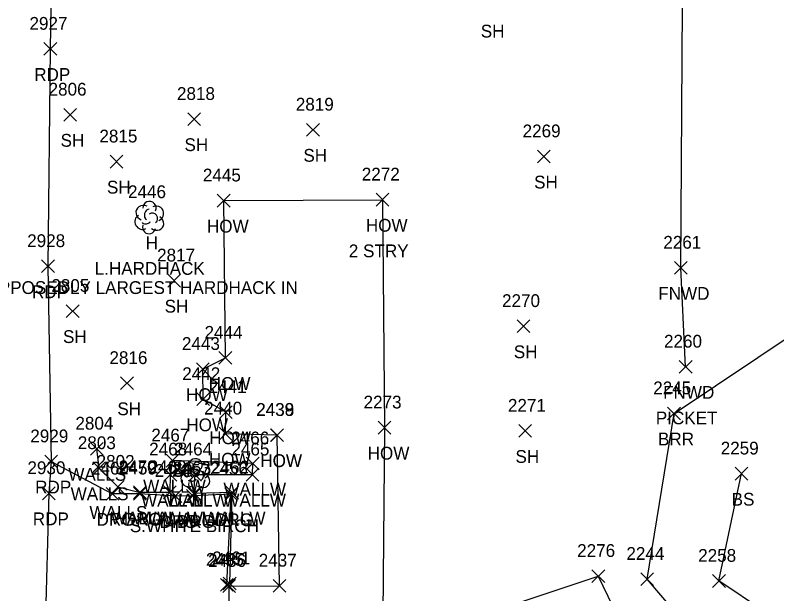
# Model space of a CAD drawing. Extents: x 1609623 to 1616187, y 756677 to 762826.
# Drawn here: x 1610613 to 1610732.2, y 761902.8 to 761993.3 of the extents above; entities that cross this region are included whole.
import ezdxf

# ---------------------------------------------------------------- set-up
doc = ezdxf.new("R2010")
doc.units = 0
for name, color, linetype in [('L_A', 7, 'Continuous'), ('L_C', 7, 'Continuous'), ('L_I', 7, 'Continuous'), ('L_TIC', 7, 'Continuous'), ('LABL', 7, 'Continuous'), ('LBC', 7, 'Continuous'), ('LELB', 7, 'Continuous'), ('LFNC', 7, 'Continuous'), ('LTD', 7, 'Continuous'), ('LW', 7, 'Continuous'), ('LWS', 7, 'Continuous'), ('P_A', 7, 'Continuous'), ('P_I', 7, 'Continuous'), ('P_TIC', 7, 'Continuous'), ('PET', 7, 'Continuous'), ('R_A', 7, 'Continuous'), ('R_I', 7, 'Continuous'), ('R_TIC', 7, 'Continuous'), ('RDG', 7, 'Continuous')]:
    doc.layers.add(name, color=color, linetype=linetype)

msp = doc.modelspace()

# ---------------------------------------------------------------- linework, layer by layer
at = {"layer": 'L_TIC'}
for points in [[(1610620.58, 761976.77), (1610622.58, 761978.77)], [(1610622.58, 761976.77), (1610620.58, 761978.77)], [(1610639.98, 761976.09), (1610641.98, 761978.09)], [(1610641.98, 761976.09), (1610639.98, 761978.09)], [(1610658.6, 761974.42), (1610660.6, 761976.42)], [(1610660.6, 761974.42), (1610658.6, 761976.42)], [(1610694.72, 761970.24), (1610696.72, 761972.24)], [(1610696.72, 761970.24), (1610694.72, 761972.24)], [(1610627.84, 761969.44), (1610629.84, 761971.44)], [(1610629.84, 761969.44), (1610627.84, 761971.44)], [(1610644.61, 761963.34), (1610646.61, 761965.34)], [(1610646.61, 761963.34), (1610644.61, 761965.34)], [(1610669.49, 761963.48), (1610671.49, 761965.48)], [(1610671.49, 761963.48), (1610669.49, 761965.48)], [(1610716.18, 761952.82), (1610718.18, 761954.82)], [(1610718.18, 761952.82), (1610716.18, 761954.82)], [(1610636.87, 761950.82), (1610638.87, 761952.82)], [(1610638.87, 761950.82), (1610636.87, 761952.82)], [(1610620.96, 761946.06), (1610622.96, 761948.06)], [(1610622.96, 761946.06), (1610620.96, 761948.06)], [(1610691.54, 761943.69), (1610693.54, 761945.69)], [(1610693.54, 761943.69), (1610691.54, 761945.69)], [(1610644.87, 761938.73), (1610646.87, 761940.73)], [(1610646.87, 761938.73), (1610644.87, 761940.73)], [(1610641.33, 761936.98), (1610643.33, 761938.98)], [(1610643.33, 761936.98), (1610641.33, 761938.98)], [(1610716.94, 761937.34), (1610718.94, 761939.34)], [(1610718.94, 761937.34), (1610716.94, 761939.34)], [(1610629.47, 761934.77), (1610631.47, 761936.77)], [(1610631.47, 761934.77), (1610629.47, 761936.77)], [(1610641.38, 761932.26), (1610643.38, 761934.26)], [(1610643.38, 761932.26), (1610641.38, 761934.26)], [(1610644.95, 761930.24), (1610646.95, 761932.24)], [(1610646.95, 761930.24), (1610644.95, 761932.24)], [(1610715.12, 761930.04), (1610717.12, 761932.04)], [(1610717.12, 761930.04), (1610715.12, 761932.04)], [(1610669.77, 761927.82), (1610671.77, 761929.82)], [(1610671.77, 761927.82), (1610669.77, 761929.82)], [(1610691.81, 761927.31), (1610693.81, 761929.31)], [(1610693.81, 761927.31), (1610691.81, 761929.31)], [(1610644.9, 761926.87), (1610646.9, 761928.87)], [(1610646.9, 761926.87), (1610644.9, 761928.87)], [(1610652.95, 761926.66), (1610654.95, 761928.66)], [(1610654.95, 761926.66), (1610652.95, 761928.66)], [(1610652.97, 761926.65), (1610654.97, 761928.65)], [(1610654.97, 761926.65), (1610652.97, 761928.65)], [(1610624.73, 761924.51), (1610626.73, 761926.51)], [(1610626.73, 761924.51), (1610624.73, 761926.51)], [(1610636.58, 761922.66), (1610638.58, 761924.66)], [(1610638.58, 761922.66), (1610636.58, 761924.66)], [(1610625.11, 761921.46), (1610627.11, 761923.46)], [(1610627.11, 761921.46), (1610625.11, 761923.46)], [(1610649.15, 761922.2), (1610651.15, 761924.2)], [(1610651.15, 761922.2), (1610649.15, 761924.2)], [(1610636.25, 761920.47), (1610638.25, 761922.47)], [(1610638.25, 761920.47), (1610636.25, 761922.47)], [(1610640.15, 761920.47), (1610642.15, 761922.47)], [(1610642.15, 761920.47), (1610640.15, 761922.47)], [(1610649.13, 761920.47), (1610651.13, 761922.47)], [(1610651.13, 761920.47), (1610649.13, 761922.47)], [(1610725.7, 761920.62), (1610727.7, 761922.62)], [(1610727.7, 761920.62), (1610725.7, 761922.62)], [(1610628.05, 761918.54), (1610630.05, 761920.54)], [(1610630.05, 761918.54), (1610628.05, 761920.54)], [(1610631.51, 761917.69), (1610633.51, 761919.69)], [(1610633.51, 761917.69), (1610631.51, 761919.69)], [(1610636.16, 761917.69), (1610638.16, 761919.69)], [(1610638.16, 761917.69), (1610636.16, 761919.69)], [(1610639.96, 761917.53), (1610641.96, 761919.53)], [(1610641.96, 761917.53), (1610639.96, 761919.53)], [(1610645.93, 761917.65), (1610647.93, 761919.65)], [(1610647.93, 761917.65), (1610645.93, 761919.65)], [(1610703.26, 761904.59), (1610705.26, 761906.59)], [(1610705.26, 761904.59), (1610703.26, 761906.59)], [(1610645.55, 761903.44), (1610647.55, 761905.44)], [(1610647.55, 761903.44), (1610645.55, 761905.44)], [(1610710.92, 761904.13), (1610712.92, 761906.13)], [(1610712.92, 761904.13), (1610710.92, 761906.13)], [(1610722.16, 761903.83), (1610724.16, 761905.83)], [(1610724.16, 761903.83), (1610722.16, 761905.83)], [(1610645.48, 761903.04), (1610647.48, 761905.04)], [(1610647.48, 761903.04), (1610645.48, 761905.04)], [(1610653.35, 761903.08), (1610655.35, 761905.08)], [(1610655.35, 761903.08), (1610653.35, 761905.08)], [(1610653.35, 761903.08), (1610655.35, 761905.08)], [(1610655.35, 761903.08), (1610653.35, 761905.08)]]:
    msp.add_lwpolyline(points, dxfattribs=at)
at = {"layer": 'LABL'}
msp.add_lwpolyline([(1610822.8, 761990.5), (1610816.37, 761964.31), (1610799.33, 761934.51), (1610779.53, 761924.47), (1610770.7, 761892.35), (1610746.55, 761883.72), (1610721.08, 761880.72), (1610720.51, 761883.61), (1610718.95, 761896.88), (1610711.92, 761905.13), (1610716.12, 761931.04), (1610735.71, 761944.11), (1610756.54, 761960.66), (1610765.19, 761988.18), (1610792.34, 761999.44)], dxfattribs=at)
at = {"layer": 'LBC'}
for points in [[(1610654.35, 761904.08), (1610653.97, 761927.65), (1610653.95, 761927.66), (1610645.9, 761927.87), (1610645.95, 761931.24), (1610642.38, 761933.26), (1610642.33, 761937.98), (1610645.87, 761939.73), (1610645.61, 761964.34)], [(1610645.61, 761964.34), (1610670.49, 761964.48)], [(1610670.49, 761964.48), (1610670.77, 761928.82), (1610670.48, 761893.71)], [(1610646.42, 761894.07), (1610646.48, 761904.04), (1610654.35, 761904.08)]]:
    msp.add_lwpolyline(points, dxfattribs=at)
at = {"layer": 'LELB'}
for points in [[(1610797.68, 761989.86), (1610780.22, 761978.82), (1610784.28, 761960.78), (1610779.54, 761944.21), (1610758.52, 761925.28), (1610741.66, 761915.73), (1610737.46, 761895.28), (1610723.16, 761904.83), (1610726.7, 761921.62)], [(1610673.21, 761895.26), (1610704.26, 761905.59), (1610715.4, 761882.49)]]:
    msp.add_lwpolyline(points, dxfattribs=at)
at = {"layer": 'LFNC'}
msp.add_lwpolyline([(1610717.94, 761938.34), (1610717.18, 761953.82), (1610717.49, 762003.18), (1610731.88, 762004.41)], dxfattribs=at)
at = {"layer": 'LTD'}
for p, q in [((1610633.95, 761961.73), (1610633.95, 761961.73)), ((1610633.95, 761961.73), (1610633.95, 761961.73)), ((1610641.15, 761921.47), (1610641.15, 761921.47)), ((1610641.15, 761921.47), (1610641.15, 761921.47))]:
    msp.add_line(p, q, dxfattribs=at)
for centre in [(1610633.99, 761963.16), (1610641.2, 761922.9)]:
    msp.add_arc(centre, 1.05, 335.5272, 180.9563, dxfattribs=at)
for centre, major_axis, ratio, start_param, end_param in [((1610633.16, 761962.4), (1.21, -0.51), 0.895232, 1.570796, 4.712389), ((1610634.99, 761962.31), (-1.14, -0.48), 0.949671, 1.570796, 4.712389), ((1610633.74, 761962.19), (-0.208, -0.792), 0.645439, 3.141593, 6.283185), ((1610634.45, 761961.56), (-0.5, 0.667), 0.989748, 3.141593, 6.283185), ((1610632.86, 761961.02), (0.58, -1.04), 0.959034, 3.141593, 6.283185), ((1610634.95, 761960.9), (-1.09, 0.79), 0.841452, 1.570796, 4.712389), ((1610633.95, 761960.23), (0.26, 1.06), 0.942809, 1.570796, 4.712389), ((1610633.49, 761960.98), (-0.625, -0.083), 0.423636, 0, 3.141593), ((1610640.36, 761922.14), (1.21, -0.51), 0.895232, 1.570796, 4.712389), ((1610642.2, 761922.05), (-1.14, -0.48), 0.949671, 1.570796, 4.712389), ((1610640.95, 761921.93), (-0.208, -0.792), 0.645439, 3.141593, 6.283185), ((1610641.65, 761921.3), (-0.5, 0.667), 0.989748, 3.141593, 6.283185), ((1610640.07, 761920.76), (0.58, -1.04), 0.959034, 3.141593, 6.283185), ((1610640.7, 761920.72), (-0.625, -0.083), 0.423636, 0, 3.141593), ((1610642.15, 761920.64), (-1.09, 0.79), 0.841452, 1.570796, 4.712389), ((1610641.15, 761919.97), (0.26, 1.06), 0.942809, 1.570796, 4.712389)]:
    msp.add_ellipse(centre, major_axis=major_axis, ratio=ratio, start_param=start_param, end_param=end_param, dxfattribs=at)
at = {"layer": 'LW'}
msp.add_lwpolyline([(1610646.55, 761904.44), (1610646.93, 761918.65), (1610640.96, 761918.53), (1610641.15, 761921.47), (1610650.13, 761921.47), (1610650.15, 761923.2), (1610637.58, 761923.66), (1610637.25, 761921.47), (1610637.16, 761918.69), (1610632.51, 761918.69)], dxfattribs=at)
at = {"layer": 'LWS'}
for points in [[(1610629.05, 761919.54), (1610626.11, 761922.46), (1610625.73, 761925.51)], [(1610629.05, 761919.54), (1610632.51, 761918.69)]]:
    msp.add_lwpolyline(points, dxfattribs=at)
at = {"layer": 'P_TIC'}
for points in [[(1610617.46, 761987.07), (1610619.46, 761989.07)], [(1610619.46, 761987.07), (1610617.46, 761989.07)], [(1610617.1, 761953.07), (1610619.1, 761955.07)], [(1610619.1, 761953.07), (1610617.1, 761955.07)], [(1610617.6, 761922.52), (1610619.6, 761924.52)], [(1610619.6, 761922.52), (1610617.6, 761924.52)], [(1610617.23, 761917.55), (1610619.23, 761919.55)], [(1610619.23, 761917.55), (1610617.23, 761919.55)]]:
    msp.add_lwpolyline(points, dxfattribs=at)
at = {"layer": 'PET'}
for points in [[(1610619.16, 762034.17), (1610618.46, 761988.07), (1610618.1, 761954.07), (1610618.6, 761923.52), (1610618.23, 761918.55), (1610617.68, 761897.5)], [(1610618.6, 761923.52), (1610628.21, 761918.48)]]:
    msp.add_lwpolyline(points, dxfattribs=at)
at = {"layer": 'R_TIC'}
for points in [[(1610627.21, 761917.48), (1610629.21, 761919.48)], [(1610629.21, 761917.48), (1610627.21, 761919.48)], [(1610631.48, 761917.49), (1610633.48, 761919.49)], [(1610633.48, 761917.49), (1610631.48, 761919.49)], [(1610637.07, 761917.12), (1610639.07, 761919.12)], [(1610639.07, 761917.12), (1610637.07, 761919.12)], [(1610639.78, 761917.14), (1610641.78, 761919.14)], [(1610641.78, 761917.14), (1610639.78, 761919.14)], [(1610645.77, 761917.41), (1610647.77, 761919.41)], [(1610647.77, 761917.41), (1610645.77, 761919.41)], [(1610645.09, 761903.21), (1610647.09, 761905.21)], [(1610647.09, 761903.21), (1610645.09, 761905.21)]]:
    msp.add_lwpolyline(points, dxfattribs=at)
at = {"layer": 'RDG'}
msp.add_lwpolyline([(1610646.09, 761904.21), (1610646.77, 761918.41), (1610640.78, 761918.14), (1610638.07, 761918.12), (1610632.48, 761918.49), (1610628.21, 761918.48)], dxfattribs=at)

# ---------------------------------------------------------------- texts
at = {"layer": 'L_A'}
for s, p in [('SH', (1610685.86, 761989.86)), ('SH', (1610620.07, 761972.77)), ('SH', (1610639.47, 761972.09)), ('SH', (1610658.09, 761970.42)), ('SH', (1610627.33, 761965.44)), ('SH', (1610694.21, 761966.24)), ('HOW', (1610642.99, 761959.34)), ('HOW', (1610667.87, 761959.48)), ('H', (1610633.38, 761956.73)), ('FNWD', (1610713.65, 761948.82)), ('SH', (1610636.36, 761946.82)), ('SH', (1610620.45, 761942.06)), ('SH', (1610691.03, 761939.69)), ('HOW', (1610643.26, 761934.73)), ('HOW', (1610639.71, 761932.98)), ('FNWD', (1610714.41, 761933.34)), ('SH', (1610628.96, 761930.77)), ('HOW', (1610639.76, 761928.26)), ('HOW', (1610643.34, 761926.24)), ('BRR', (1610713.61, 761926.04)), ('HOW', (1610668.15, 761923.82)), ('HOW', (1610643.29, 761922.87)), ('HOW', (1610651.33, 761922.66)), ('HOW', (1610651.35, 761922.65)), ('SH', (1610691.29, 761923.31)), ('WALLS', (1610621.28, 761920.51)), ('WALLW', (1610633, 761918.66)), ('WALLS', (1610621.65, 761917.46)), ('WALLW', (1610645.57, 761918.2)), ('WALLW', (1610632.67, 761916.47)), ('WALLW', (1610636.57, 761916.47)), ('H', (1610640.59, 761916.47)), ('WALLW', (1610645.55, 761916.47)), ('BS', (1610725.14, 761916.62)), ('WALLS', (1610624.59, 761914.54)), ('WALLW', (1610627.92, 761913.69)), ('WALLW', (1610632.58, 761913.69)), ('WALLW', (1610636.37, 761913.53)), ('WALLW', (1610642.35, 761913.65))]:
    msp.add_text(s, height=2, dxfattribs=at).set_placement(p)
at = {"layer": 'L_C'}
for s, p in [('2 STRY', (1610665.2, 761955.48)), ('L.HARDHACK', (1610625.41, 761952.73)), ('SUPPOSEDLY LARGEST HARDHACK IN', (1610606.68, 761949.73)), ('PICKET', (1610713.27, 761929.34)), ('S.WHITE BIRCH', (1610630.92, 761912.47))]:
    msp.add_text(s, height=2, dxfattribs=at).set_placement(p)
at = {"layer": 'L_I'}
for s, p in [('2806', (1610618.19, 761980.77)), ('2818', (1610638.29, 761980.09)), ('2819', (1610656.9, 761978.42)), ('2269', (1610692.41, 761974.24)), ('2815', (1610626.15, 761973.44)), ('2445', (1610642.35, 761967.34)), ('2272', (1610667.23, 761967.48)), ('2446', (1610630.63, 761964.73)), ('2261', (1610714.44, 761956.82)), ('2817', (1610635.18, 761954.82)), ('2805', (1610618.62, 761950.06)), ('2270', (1610689.19, 761947.69)), ('2444', (1610642.61, 761942.73)), ('2260', (1610714.55, 761941.34)), ('2443', (1610639.07, 761940.98)), ('2816', (1610627.72, 761938.77)), ('2442', (1610639.12, 761936.26)), ('2441', (1610643.26, 761934.24)), ('2245', (1610712.86, 761934.04)), ('2273', (1610667.51, 761931.82)), ('2440', (1610642.55, 761930.87)), ('2439', (1610650.68, 761930.66)), ('2438', (1610650.71, 761930.65)), ('2271', (1610690.11, 761931.31)), ('2804', (1610622.39, 761928.51)), ('2467', (1610634.28, 761926.66)), ('2466', (1610646.79, 761926.2)), ('2803', (1610622.77, 761925.46)), ('2259', (1610723.43, 761924.62)), ('2468', (1610633.94, 761924.47)), ('2464', (1610637.85, 761924.47)), ('2464', (1610637.85, 761924.47)), ('2465', (1610646.82, 761924.47)), ('2802', (1610625.71, 761922.54)), ('2470', (1610629.16, 761921.69)), ('2469', (1610633.85, 761921.69)), ('2463', (1610637.65, 761921.53)), ('2462', (1610643.62, 761921.65)), ('2276', (1610700.95, 761908.59)), ('2244', (1610708.66, 761908.13)), ('2436', (1610643.17, 761907.04)), ('2461', (1610643.81, 761907.44)), ('2437', (1610651.09, 761907.08)), ('2437', (1610651.09, 761907.08)), ('2258', (1610719.9, 761907.83))]:
    msp.add_text(s, height=2, dxfattribs=at).set_placement(p)
at = {"layer": 'P_A'}
for p in [(1610615.94, 761983.07), (1610615.59, 761949.07), (1610616.09, 761918.52), (1610615.72, 761913.55)]:
    msp.add_text('RDP', height=2, dxfattribs=at).set_placement(p)
at = {"layer": 'P_I'}
for s, p in [('2927', (1610615.2, 761991.07)), ('2928', (1610614.84, 761957.07)), ('2929', (1610615.33, 761926.52)), ('2930', (1610614.88, 761921.55))]:
    msp.add_text(s, height=2, dxfattribs=at).set_placement(p)
at = {"layer": 'R_A'}
for p in [(1610625.7, 761913.48), (1610629.97, 761913.49), (1610635.56, 761913.12), (1610638.27, 761913.14), (1610644.25, 761913.41)]:
    msp.add_text('DRG', height=2, dxfattribs=at).set_placement(p)
at = {"layer": 'R_I'}
for s, p in [('2460', (1610624.82, 761921.48)), ('2459', (1610629.21, 761921.49)), ('2458', (1610634.81, 761921.12)), ('2457', (1610637.52, 761921.14)), ('2456', (1610643.45, 761921.41)), ('2455', (1610642.83, 761907.21))]:
    msp.add_text(s, height=2, dxfattribs=at).set_placement(p)

doc.saveas('drawing.dxf')
